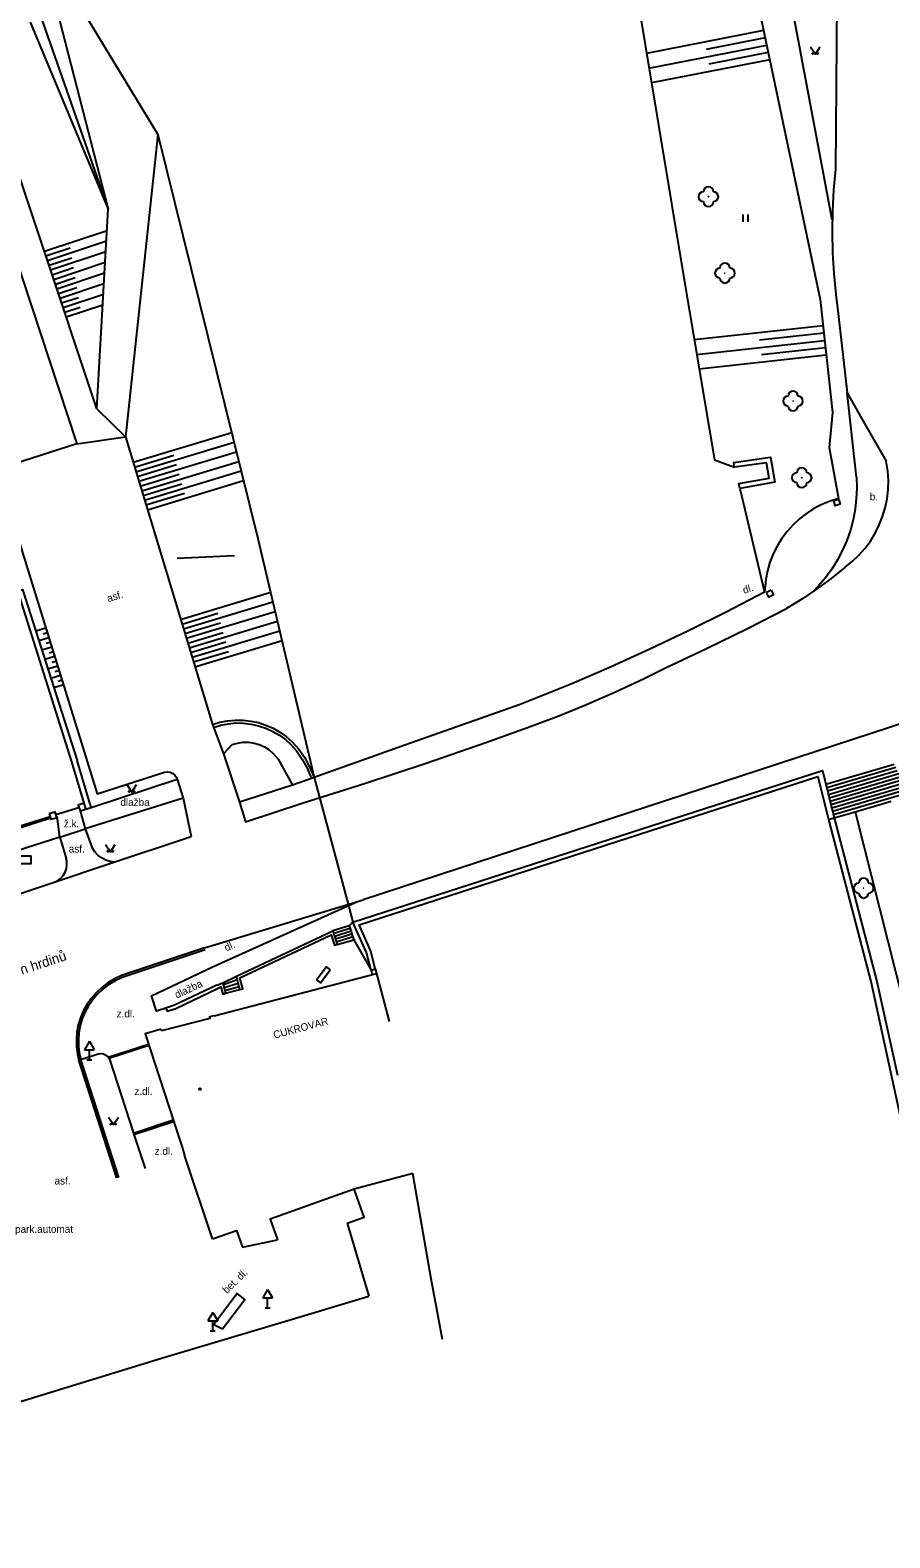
# Model space of a CAD drawing. Extents: x -584400 to -581602, y -1210894 to -1208793.
# Drawn here: x -582927.1 to -582840.3, y -1210662 to -1210509.9 of the extents above; entities that cross this region are included whole.
import ezdxf

# ---------------------------------------------------------------- set-up
doc = ezdxf.new("R2010")
doc.units = 0
for name, color, linetype in [('BUDOVY_MĚŘ', 7, 'Continuous'), ('BUDOVY_NEMĚŘ', 7, 'Continuous'), ('NÁZVY_ULIC_TOK_SMĚR', 7, 'Continuous'), ('POMOC_POPIS', 7, 'Continuous'), ('ROZHRANÍ_PLOCH', 7, 'Continuous'), ('VÝŠKOPIS', 7, 'Continuous'), ('ZELEŇ', 7, 'Continuous'), ('ZN_BUDOV', 7, 'Continuous'), ('ZN_DOPLŇKOVÉ', 7, 'Continuous'), ('ZN_KULTUR', 7, 'Continuous')]:
    doc.layers.add(name, color=color, linetype=linetype)

msp = doc.modelspace()

# ---------------------------------------------------------------- linework, layer by layer
at = {"layer": 'BUDOVY_MĚŘ'}
for points in [[(-582908.51, -1210609.35), (-582892.14, -1210605.09), (-582890.86, -1210609.92)], [(-582908.51, -1210609.35), (-582908.99, -1210609.45), (-582908.94, -1210609.63), (-582913.84, -1210610.87)], [(-582913.88, -1210610.69), (-582915.48, -1210611.15), (-582912.09, -1210621.6), (-582911.76, -1210622.58), (-582911.52, -1210623.39)], [(-582913.88, -1210610.69), (-582913.84, -1210610.87)], [(-582908.69, -1210631.83), (-582911.52, -1210623.39)], [(-582895.1, -1210630.26), (-582893.39, -1210629.65), (-582894.38, -1210626.85), (-582902.87, -1210629.86), (-582902.14, -1210631.94)], [(-582895.1, -1210630.26), (-582892.9, -1210637.62)], [(-582908.69, -1210631.83), (-582906.27, -1210631), (-582905.66, -1210632.7), (-582902.14, -1210631.94)], [(-582928.11, -1210648.05), (-582928.05, -1210648.24), (-582913.84, -1210643.89), (-582901.42, -1210640.17), (-582892.9, -1210637.62)]]:
    msp.add_lwpolyline(points, dxfattribs=at)
at = {"layer": 'BUDOVY_NEMĚŘ'}
for points in [[(-582888.46, -1210625.25), (-582894.38, -1210626.85)], [(-582886.63, -1210635.88), (-582888.46, -1210625.25)], [(-582885.49, -1210642.01), (-582886.63, -1210635.88)]]:
    msp.add_lwpolyline(points, dxfattribs=at)
at = {"layer": 'ROZHRANÍ_PLOCH'}
for points in [[(-582920.37, -1210548.1), (-582931.54, -1210514.53), (-582940.87, -1210489.89)], [(-582943.49, -1210491.12), (-582934.29, -1210515.59), (-582922.36, -1210551.65)], [(-582846.15, -1210529.04), (-582850.22, -1210507.41)], [(-582845.68, -1210507.02), (-582845.81, -1210523.91), (-582846.01, -1210526.01), (-582846.12, -1210528.12), (-582846.16, -1210530.23), (-582846.12, -1210532.35), (-582846, -1210534.46), (-582845.79, -1210536.56), (-582845.54, -1210538.5), (-582844.65, -1210546.49)], [(-582853.54, -1210507.69), (-582847.37, -1210537.07), (-582846.12, -1210548.46), (-582846.47, -1210552.02), (-582845.51, -1210557.14), (-582846.37, -1210557.41), (-582847.2, -1210557.75), (-582847.99, -1210558.17), (-582848.74, -1210558.65), (-582849.45, -1210559.2), (-582850.1, -1210559.81), (-582850.7, -1210560.47), (-582851.24, -1210561.19), (-582851.71, -1210561.95), (-582852.11, -1210562.75), (-582852.44, -1210563.58), (-582852.69, -1210564.44), (-582852.86, -1210565.32), (-582852.98, -1210566.6), (-582856.79, -1210568.58), (-582860.65, -1210570.51), (-582864.54, -1210572.36), (-582868.46, -1210574.13), (-582872.42, -1210575.84), (-582877.63, -1210577.95), (-582889.85, -1210582.24), (-582898.41, -1210585.29)], [(-582914.19, -1210520.44), (-582917.48, -1210550.94)], [(-582920.37, -1210548.1), (-582919.2, -1210527.96)], [(-582843.71, -1210554.99), (-582844.65, -1210546.49)], [(-582844.65, -1210546.49), (-582843.17, -1210549.13), (-582840.69, -1210553.39)], [(-582920.37, -1210548.1), (-582917.48, -1210550.94)], [(-582922.36, -1210551.65), (-582930.47, -1210554.23)], [(-582922.36, -1210551.65), (-582917.48, -1210550.94)], [(-582917.48, -1210550.94), (-582908.7, -1210579.96)], [(-582856.01, -1210554), (-582856.08, -1210553.51), (-582852.37, -1210552.98), (-582851.93, -1210555.51), (-582855.48, -1210556.14)], [(-582930.47, -1210554.23), (-582927.45, -1210563.92), (-582920.31, -1210586.96), (-582913.52, -1210584.76), (-582913.23, -1210584.72), (-582912.95, -1210584.76), (-582912.69, -1210584.88), (-582912.47, -1210585.06), (-582912.31, -1210585.3), (-582912.25, -1210585.48)], [(-582855.48, -1210556.14), (-582855.57, -1210555.65), (-582852.51, -1210555.1), (-582852.78, -1210553.56), (-582856.01, -1210554)], [(-582844.85, -1210564.09), (-582844.13, -1210563.52), (-582843.46, -1210562.88), (-582842.85, -1210562.18), (-582842.3, -1210561.44), (-582841.82, -1210560.65), (-582841.41, -1210559.82), (-582841.07, -1210558.96), (-582840.8, -1210558.08), (-582840.62, -1210557.17), (-582840.51, -1210556.25), (-582840.48, -1210555.33), (-582840.54, -1210554.41), (-582840.69, -1210553.39)], [(-582843.71, -1210554.99), (-582843.67, -1210556.08), (-582843.72, -1210557.16), (-582843.84, -1210558.24), (-582844.04, -1210559.31), (-582844.32, -1210560.36), (-582844.68, -1210561.38), (-582845.11, -1210562.38), (-582845.61, -1210563.34), (-582846.18, -1210564.27), (-582846.82, -1210565.14), (-582847.53, -1210565.97), (-582848.07, -1210566.54)], [(-582845.49, -1210557.24), (-582845.34, -1210557.74), (-582845.85, -1210557.89), (-582845.99, -1210557.39)], [(-582845.49, -1210557.24), (-582845.99, -1210557.39)], [(-582906.48, -1210562.94), (-582912.24, -1210563.2)], [(-582844.85, -1210564.09), (-582846.26, -1210565.23), (-582847.72, -1210566.3), (-582849.23, -1210567.3), (-582850.77, -1210568.24)], [(-582852.31, -1210566.41), (-582852.09, -1210566.87), (-582852.56, -1210567.11), (-582852.79, -1210566.64)], [(-582852.31, -1210566.41), (-582852.79, -1210566.64)], [(-582905.96, -1210587.78), (-582905.34, -1210589.78), (-582899.52, -1210587.87), (-582893.36, -1210585.92), (-582887.22, -1210583.88), (-582881.11, -1210581.78), (-582876.89, -1210580.27), (-582873.91, -1210579.14), (-582870.95, -1210577.94), (-582868.02, -1210576.66), (-582865.12, -1210575.3), (-582862.96, -1210574.24), (-582858.82, -1210572.29), (-582854.71, -1210570.26), (-582850.77, -1210568.24)], [(-582823.32, -1210574.66), (-582866.66, -1210588.87), (-582893.47, -1210597.63)], [(-582908.7, -1210579.96), (-582907.95, -1210579.73), (-582907.18, -1210579.58), (-582906.39, -1210579.5), (-582905.6, -1210579.51), (-582904.82, -1210579.6), (-582904.04, -1210579.76), (-582903.29, -1210580.01), (-582902.57, -1210580.32), (-582901.88, -1210580.71), (-582901.24, -1210581.17), (-582900.65, -1210581.69), (-582899.97, -1210582.43), (-582899.41, -1210583.26), (-582898.92, -1210584.14), (-582898.41, -1210585.29)], [(-582908.7, -1210579.96), (-582907.57, -1210582.92)], [(-582908.6, -1210580.24), (-582907.86, -1210580.01), (-582907.1, -1210579.87), (-582906.33, -1210579.8), (-582905.55, -1210579.81), (-582904.78, -1210579.91), (-582904.03, -1210580.08), (-582903.3, -1210580.33), (-582902.59, -1210580.65), (-582901.93, -1210581.04), (-582901.3, -1210581.5), (-582900.73, -1210582.02), (-582900.22, -1210582.6), (-582899.66, -1210583.43), (-582899.18, -1210584.29), (-582898.69, -1210585.39)], [(-582906.7, -1210581.98), (-582907.57, -1210582.92)], [(-582906.7, -1210581.98), (-582906.16, -1210581.82), (-582905.61, -1210581.74), (-582905.05, -1210581.74), (-582904.49, -1210581.82), (-582903.96, -1210581.97), (-582903.45, -1210582.21), (-582902.97, -1210582.51), (-582902.55, -1210582.87), (-582902.06, -1210583.46), (-582900.61, -1210586.07)], [(-582907.57, -1210582.92), (-582905.96, -1210587.78)], [(-582846.79, -1210585.98), (-582839.89, -1210583.95)], [(-582846.71, -1210586.32), (-582839.74, -1210584.27)], [(-582846.62, -1210586.66), (-582839.59, -1210584.59)], [(-582846.54, -1210587), (-582839.44, -1210584.91)], [(-582846.45, -1210587.34), (-582839.29, -1210585.23)], [(-582920.94, -1210588.31), (-582912.25, -1210585.48)], [(-582912.25, -1210585.48), (-582911.65, -1210587.4)], [(-582900.61, -1210586.07), (-582905.96, -1210587.78)], [(-582898.69, -1210585.39), (-582900.61, -1210586.07)], [(-582898.41, -1210585.29), (-582898.69, -1210585.39)], [(-582898.41, -1210585.29), (-582894.96, -1210598.21)], [(-582846.37, -1210587.68), (-582839.14, -1210585.55)], [(-582846.28, -1210588.02), (-582838.99, -1210585.88)], [(-582846.2, -1210588.36), (-582838.85, -1210586.2)], [(-582846.11, -1210588.7), (-582838.7, -1210586.52)], [(-582911.65, -1210587.4), (-582921.55, -1210590.47)], [(-582911.65, -1210587.4), (-582910.85, -1210591.24)], [(-582846.03, -1210589.04), (-582838.55, -1210586.84)], [(-582843.83, -1210588.76), (-582840.19, -1210587.69)], [(-582924.1, -1210591.33), (-582924.35, -1210589.24)], [(-582922.05, -1210588.66), (-582921.55, -1210590.47)], [(-582845.94, -1210589.38), (-582843.83, -1210588.76)], [(-582845.94, -1210589.38), (-582841.64, -1210605.88), (-582839.57, -1210615.32)], [(-582843.83, -1210588.76), (-582837.2, -1210615), (-582832.24, -1210638.37), (-582828.99, -1210658.33), (-582826.84, -1210677.2), (-582824.17, -1210701.81), (-582820.01, -1210728.16)], [(-582924.1, -1210591.33), (-582944.9, -1210597.99), (-582951.28, -1210600.04)], [(-582950.13, -1210604.22), (-582944.9, -1210602.51), (-582930.31, -1210597.75), (-582919.24, -1210594.06), (-582910.85, -1210591.24)], [(-582924.1, -1210591.33), (-582921.55, -1210590.47)], [(-582924.1, -1210591.33), (-582923.45, -1210593.46)], [(-582921.55, -1210590.47), (-582920.85, -1210592.34)], [(-582918.55, -1210593.83), (-582919.02, -1210593.77), (-582919.46, -1210593.63), (-582919.87, -1210593.41), (-582920.25, -1210593.13), (-582920.56, -1210592.79), (-582920.85, -1210592.34)], [(-582924.75, -1210595.9), (-582924.33, -1210595.71), (-582924.01, -1210595.48), (-582923.75, -1210595.19), (-582923.55, -1210594.85), (-582923.42, -1210594.48), (-582923.37, -1210594.09), (-582923.39, -1210593.7), (-582923.45, -1210593.46)], [(-582913.39, -1210608.56), (-582914.35, -1210608.87), (-582914.85, -1210607.34), (-582908.82, -1210604.46), (-582894.96, -1210598.21)], [(-582909.48, -1210602.49), (-582893.47, -1210597.63)], [(-582894.96, -1210598.21), (-582894.11, -1210597.83)], [(-582894.96, -1210598.21), (-582894.51, -1210599.9)], [(-582894.88, -1210600.25), (-582896.53, -1210600.76)], [(-582894.88, -1210600.25), (-582894.51, -1210599.9)], [(-582894.88, -1210600.25), (-582894.79, -1210600.53)], [(-582894.79, -1210600.53), (-582896.44, -1210601.05)], [(-582894.7, -1210600.82), (-582896.35, -1210601.33)], [(-582894.61, -1210601.11), (-582896.26, -1210601.62)], [(-582894.52, -1210601.39), (-582896.17, -1210601.91)], [(-582896.1, -1210602.14), (-582894.43, -1210601.68)], [(-582894.79, -1210600.53), (-582894.7, -1210600.82)], [(-582894.7, -1210600.82), (-582894.61, -1210601.11)], [(-582894.61, -1210601.11), (-582894.52, -1210601.39)], [(-582894.52, -1210601.39), (-582894.43, -1210601.68)], [(-582894.43, -1210601.68), (-582892.69, -1210604.74)], [(-582909.48, -1210602.49), (-582917.87, -1210605.28), (-582918.57, -1210605.61), (-582919.23, -1210606.02), (-582919.85, -1210606.48), (-582920.42, -1210607.01), (-582920.92, -1210607.6), (-582921.37, -1210608.23), (-582921.72, -1210608.86), (-582922.01, -1210609.55), (-582922.23, -1210610.26), (-582922.36, -1210610.99), (-582922.42, -1210611.73), (-582922.4, -1210612.48), (-582922.3, -1210613.22), (-582922.16, -1210613.81)], [(-582909.42, -1210602.68), (-582917.81, -1210605.47), (-582918.5, -1210605.8), (-582919.15, -1210606.2), (-582919.75, -1210606.66), (-582920.31, -1210607.19), (-582920.8, -1210607.77), (-582921.23, -1210608.4), (-582921.54, -1210608.95), (-582921.83, -1210609.63), (-582922.04, -1210610.33), (-582922.17, -1210611.05), (-582922.22, -1210611.78), (-582922.2, -1210612.51), (-582922.09, -1210613.24), (-582921.97, -1210613.75)], [(-582898.19, -1210605.7), (-582897.2, -1210604.4), (-582896.81, -1210604.7)], [(-582898.19, -1210605.7), (-582897.79, -1210606), (-582896.81, -1210604.7)], [(-582892.69, -1210604.74), (-582892.26, -1210604.62), (-582892.14, -1210605.09)], [(-582892.69, -1210604.74), (-582892.57, -1210605.2)], [(-582908.25, -1210606.25), (-582912.52, -1210608.26), (-582913.39, -1210608.56)], [(-582907.63, -1210606.01), (-582906.26, -1210605.36)], [(-582907.59, -1210606.2), (-582906.18, -1210605.69)], [(-582907.51, -1210606.49), (-582906.08, -1210606.05)], [(-582907.44, -1210606.78), (-582905.99, -1210606.4)], [(-582907.36, -1210607.07), (-582905.92, -1210606.69)], [(-582919.22, -1210613.51), (-582915.14, -1210612.19)], [(-582919.13, -1210613.63), (-582915.1, -1210612.32)], [(-582918.34, -1210625.72), (-582922.16, -1210613.81)], [(-582921.97, -1210613.75), (-582920.23, -1210613.19), (-582919.96, -1210613.15), (-582919.69, -1210613.19), (-582919.44, -1210613.3), (-582919.23, -1210613.49), (-582919.22, -1210613.51)], [(-582918.15, -1210625.66), (-582921.97, -1210613.75)], [(-582919.22, -1210613.51), (-582919.08, -1210613.73), (-582916.67, -1210621.17)], [(-582916.67, -1210621.17), (-582912.66, -1210619.85)], [(-582916.63, -1210621.31), (-582912.61, -1210619.99)], [(-582916.67, -1210621.17), (-582916.65, -1210621.24), (-582916.63, -1210621.31)], [(-582916.63, -1210621.31), (-582915.49, -1210624.76)], [(-582907.66, -1210640.91), (-582905.41, -1210637.97), (-582906.21, -1210637.36), (-582908.56, -1210640.48), (-582907.66, -1210640.91)]]:
    msp.add_lwpolyline(points, dxfattribs=at)
at = {"layer": 'VÝŠKOPIS'}
for points in [[(-582869.42, -1210478.91), (-582866.35, -1210503.43), (-582861.06, -1210535.29), (-582858.04, -1210553.25), (-582856.01, -1210554)], [(-582922.96, -1210505.99), (-582914.19, -1210520.44)], [(-582927.08, -1210509.09), (-582919.2, -1210527.96)], [(-582926.01, -1210508.55), (-582919.2, -1210527.96)], [(-582924.12, -1210508.89), (-582919.2, -1210527.96)], [(-582853.07, -1210509.95), (-582864.88, -1210512.27)], [(-582852.91, -1210510.69), (-582858.86, -1210511.86)], [(-582864.64, -1210513.75), (-582852.76, -1210511.42)], [(-582852.61, -1210512.15), (-582858.6, -1210513.33)], [(-582852.45, -1210512.89), (-582864.39, -1210515.23)], [(-582914.19, -1210520.44), (-582904.1, -1210561.19), (-582898.41, -1210585.29)], [(-582919.33, -1210530.13), (-582925.65, -1210532.23)], [(-582923.04, -1210531.89), (-582925.49, -1210532.71)], [(-582919.39, -1210531.2), (-582925.33, -1210533.18)], [(-582922.87, -1210532.89), (-582925.17, -1210533.66)], [(-582919.45, -1210532.28), (-582925.02, -1210534.13)], [(-582919.52, -1210533.35), (-582924.7, -1210535.08)], [(-582922.71, -1210533.89), (-582924.86, -1210534.61)], [(-582922.54, -1210534.89), (-582924.54, -1210535.55)], [(-582919.58, -1210534.43), (-582924.38, -1210536.03)], [(-582922.38, -1210535.89), (-582924.23, -1210536.5)], [(-582919.64, -1210535.5), (-582924.07, -1210536.98)], [(-582919.7, -1210536.58), (-582923.75, -1210537.93)], [(-582922.21, -1210536.89), (-582923.91, -1210537.45)], [(-582922.05, -1210537.89), (-582923.59, -1210538.4)], [(-582919.76, -1210537.65), (-582923.44, -1210538.87)], [(-582847.08, -1210539.72), (-582860.08, -1210541.14)], [(-582847, -1210540.46), (-582853.48, -1210541.17)], [(-582859.83, -1210542.62), (-582846.92, -1210541.21)], [(-582846.84, -1210541.95), (-582853.27, -1210542.66)], [(-582846.75, -1210542.7), (-582859.58, -1210544.11)], [(-582906.74, -1210550.52), (-582916.7, -1210553.53)], [(-582906.5, -1210551.49), (-582916.41, -1210554.49)], [(-582912.58, -1210552.81), (-582916.55, -1210554.01)], [(-582906.26, -1210552.47), (-582916.12, -1210555.45)], [(-582912.31, -1210553.77), (-582916.26, -1210554.97)], [(-582912.04, -1210554.74), (-582915.97, -1210555.93)], [(-582906.02, -1210553.44), (-582915.83, -1210556.41)], [(-582905.78, -1210554.41), (-582915.54, -1210557.36)], [(-582911.77, -1210555.7), (-582915.69, -1210556.88)], [(-582905.54, -1210555.38), (-582915.25, -1210558.32)], [(-582855.48, -1210556.14), (-582852.98, -1210566.59)], [(-582911.5, -1210556.66), (-582915.4, -1210557.84)], [(-582902.81, -1210566.63), (-582911.91, -1210569.38)], [(-582902.58, -1210567.6), (-582911.62, -1210570.33)], [(-582908.14, -1210568.76), (-582911.76, -1210569.86)], [(-582907.87, -1210569.72), (-582911.47, -1210570.81)], [(-582902.35, -1210568.58), (-582911.33, -1210571.29)], [(-582902.12, -1210569.55), (-582911.04, -1210572.25)], [(-582926.51, -1210570.51), (-582925.51, -1210570.2)], [(-582926.21, -1210571.47), (-582925.21, -1210571.16)], [(-582925.76, -1210570.81), (-582925.36, -1210570.68)], [(-582907.61, -1210570.69), (-582911.18, -1210571.77)], [(-582901.89, -1210570.53), (-582910.75, -1210573.21)], [(-582901.66, -1210571.5), (-582910.46, -1210574.16)], [(-582925.9, -1210572.42), (-582924.91, -1210572.11)], [(-582925.6, -1210573.37), (-582924.62, -1210573.07)], [(-582925.46, -1210571.76), (-582925.06, -1210571.64)], [(-582925.16, -1210572.71), (-582924.76, -1210572.59)], [(-582907.34, -1210571.65), (-582910.89, -1210572.73)], [(-582907.07, -1210572.62), (-582910.6, -1210573.68)], [(-582925.3, -1210574.33), (-582924.32, -1210574.02)], [(-582924.86, -1210573.67), (-582924.47, -1210573.55)], [(-582924.56, -1210574.62), (-582924.17, -1210574.5)], [(-582924.99, -1210575.28), (-582924.02, -1210574.98)], [(-582924.69, -1210576.23), (-582923.73, -1210575.93)], [(-582924.26, -1210575.58), (-582923.88, -1210575.46)], [(-582846.53, -1210589.53), (-582842.23, -1210606), (-582840.26, -1210614.98), (-582838.74, -1210621.97)]]:
    msp.add_lwpolyline(points, dxfattribs=at)
at = {"layer": 'ZELEŇ'}
for centre in [(-582858.64, -1210526.7), (-582856.98, -1210534.41), (-582850.1, -1210547.32), (-582849.22, -1210555.05), (-582842.98, -1210596.46)]:
    msp.add_circle(centre, 0.0005, dxfattribs=at)
for centre, start, end in [((-582858.64, -1210526.2), 0, 180), ((-582859.14, -1210526.7), 90, 270), ((-582858.64, -1210527.2), 180, 360), ((-582858.14, -1210526.7), 270, 90), ((-582856.98, -1210533.91), 0, 180), ((-582857.48, -1210534.41), 90, 270), ((-582856.98, -1210534.91), 180, 360), ((-582856.48, -1210534.41), 270, 90), ((-582850.6, -1210547.32), 90, 270), ((-582850.1, -1210546.82), 0, 180), ((-582849.6, -1210547.32), 270, 90), ((-582850.1, -1210547.82), 180, 360), ((-582849.72, -1210555.05), 90, 270), ((-582849.22, -1210554.55), 0, 180), ((-582848.72, -1210555.05), 270, 90), ((-582849.22, -1210555.55), 180, 360), ((-582842.98, -1210595.96), 0, 180), ((-582843.48, -1210596.46), 90, 270), ((-582842.98, -1210596.96), 180, 360), ((-582842.48, -1210596.46), 270, 90)]:
    msp.add_arc(centre, 0.5, start, end, dxfattribs=at)
at = {"layer": 'ZN_BUDOV'}
msp.add_circle((-582909.95, -1210616.74), 0.0875, dxfattribs=at)
at = {"layer": 'ZN_DOPLŇKOVÉ'}
for p, q in [((-582921.11, -1210611.91), (-582921.61, -1210612.78)), ((-582921.11, -1210611.91), (-582920.61, -1210612.78)), ((-582921.61, -1210612.78), (-582920.61, -1210612.78)), ((-582921.36, -1210613.78), (-582920.86, -1210613.78)), ((-582921.11, -1210613.78), (-582921.11, -1210612.78)), ((-582903.12, -1210636.94), (-582903.62, -1210637.81)), ((-582903.12, -1210636.94), (-582902.62, -1210637.81)), ((-582903.62, -1210637.81), (-582902.62, -1210637.81)), ((-582903.12, -1210638.81), (-582903.12, -1210637.81)), ((-582908.66, -1210639.26), (-582909.16, -1210640.13)), ((-582908.66, -1210639.26), (-582908.16, -1210640.13)), ((-582903.37, -1210638.81), (-582902.87, -1210638.81)), ((-582909.16, -1210640.13), (-582908.16, -1210640.13)), ((-582908.91, -1210641.13), (-582908.41, -1210641.13)), ((-582908.66, -1210641.13), (-582908.66, -1210640.13))]:
    msp.add_line(p, q, dxfattribs=at)
for points in [[(-582922.87, -1210583.73), (-582928.32, -1210566.48)], [(-582928.23, -1210566.45), (-582927.85, -1210566.32), (-582922.35, -1210583.57)], [(-582921.64, -1210587.9), (-582922.87, -1210583.73)], [(-582921.64, -1210587.9), (-582922.23, -1210588.09), (-582922.05, -1210588.66), (-582920.94, -1210588.31), (-582922.35, -1210583.57)], [(-582892.69, -1210604.74), (-582893.13, -1210602.95), (-582894.51, -1210599.9), (-582847.14, -1210584.59), (-582845.94, -1210589.38)], [(-582892.26, -1210604.62), (-582892.71, -1210602.81), (-582893.89, -1210600.17), (-582847.6, -1210585.21), (-582846.53, -1210589.53), (-582845.94, -1210589.38)], [(-582921.47, -1210588.46), (-582921.64, -1210587.9)], [(-582928.31, -1210590.26), (-582925.08, -1210589.24)], [(-582928.26, -1210590.41), (-582925.03, -1210589.38)], [(-582925.15, -1210588.94), (-582924.58, -1210588.78), (-582924.42, -1210589.36)], [(-582925.15, -1210588.94), (-582925.03, -1210589.38)], [(-582925.03, -1210589.38), (-582924.99, -1210589.52), (-582924.42, -1210589.36)], [(-582924.51, -1210589.02), (-582922.16, -1210588.33)], [(-582905.92, -1210606.69), (-582906.26, -1210605.36), (-582896.53, -1210600.76), (-582896.1, -1210602.14)], [(-582905.92, -1210606.69), (-582905.63, -1210606.62), (-582905.91, -1210605.52), (-582896.71, -1210601.18), (-582896.38, -1210602.23), (-582896.1, -1210602.14)], [(-582908.25, -1210606.25), (-582907.63, -1210606.01), (-582907.36, -1210607.07)], [(-582908.1, -1210606.57), (-582907.84, -1210606.43), (-582907.65, -1210607.15), (-582907.36, -1210607.07)], [(-582913.39, -1210608.56), (-582913.26, -1210608.88), (-582912.39, -1210608.59), (-582908.1, -1210606.57)]]:
    msp.add_lwpolyline(points, dxfattribs=at)
msp.add_lwpolyline([(-582928.49, -1210593.97), (-582926.99, -1210593.97), (-582926.99, -1210593.22), (-582928.49, -1210593.22)], close=True, dxfattribs=at)
at = {"layer": 'ZN_KULTUR'}
for p, q in [((-582855.14, -1210529.24), (-582855.14, -1210528.49)), ((-582854.64, -1210529.24), (-582854.64, -1210528.49))]:
    msp.add_line(p, q, dxfattribs=at)
for points in [[(-582848.35, -1210511.57), (-582847.85, -1210512.32), (-582847.35, -1210511.57)], [(-582917.34, -1210586.02), (-582916.84, -1210586.77), (-582916.34, -1210586.02)], [(-582919.49, -1210592.05), (-582918.99, -1210592.8), (-582918.49, -1210592.05)], [(-582919.18, -1210619.57), (-582918.68, -1210620.32), (-582918.18, -1210619.57)]]:
    msp.add_lwpolyline(points, dxfattribs=at)
for centre in [(-582848.1, -1210512.27), (-582847.6, -1210512.27), (-582917.09, -1210586.72), (-582916.59, -1210586.72), (-582919.24, -1210592.75), (-582918.74, -1210592.75), (-582918.93, -1210620.27), (-582918.43, -1210620.27)]:
    msp.add_circle(centre, 0.05, dxfattribs=at)

# ---------------------------------------------------------------- texts
at = {"layer": 'NÁZVY_ULIC_TOK_SMĚR'}
msp.add_text('Národních hrdinů', height=1, rotation=18.0662, dxfattribs=at).set_placement((-582933.08, -1210606.88))
at = {"layer": 'POMOC_POPIS'}
for s, p in [('b.', (-582842.36, -1210557.34)), ('dlažba', (-582917.98, -1210588.17)), ('ž.k.', (-582923.69, -1210590.32)), ('asf.', (-582923.19, -1210592.87)), ('z.dl.', (-582918.36, -1210609.5)), ('z.dl.', (-582916.57, -1210617.33)), ('z.dl.', (-582914.52, -1210623.36)), ('asf.', (-582924.62, -1210626.36)), ('park.automat', (-582928.61, -1210631.24))]:
    msp.add_text(s, height=0.75, dxfattribs=at).set_placement(p)
for s, rotation, p in [('asf.', 17.6493, (-582919.19, -1210567.62)), ('dl.', 18.3506, (-582855.04, -1210566.78)), ('dl.', 24.4722, (-582907.29, -1210602.85)), ('dlažba', 25.5297, (-582912.28, -1210607.62)), ('CUKROVAR', 14.7385, (-582902.44, -1210611.65)), ('bet. dl.', 43.7939, (-582907.24, -1210637.42))]:
    msp.add_text(s, height=0.75, rotation=rotation, dxfattribs=at).set_placement(p)

doc.saveas('drawing.dxf')
